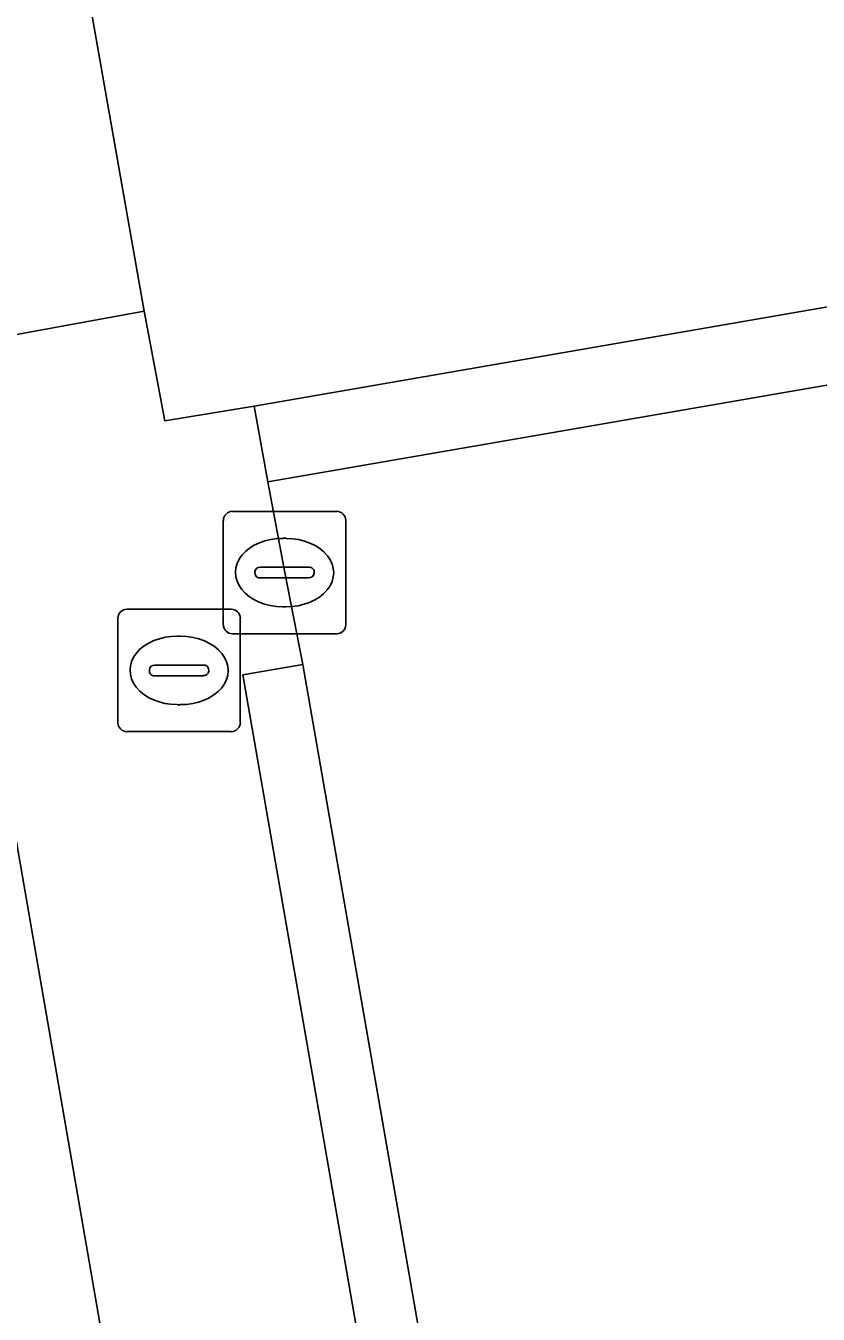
# Model space of a CAD drawing. Extents: x 162879 to 165540, y 384011 to 385181.
# Drawn here: x 164255.92 to 164262.4, y 384819.21 to 384829.73 of the extents above; entities that cross this region are included whole.
import ezdxf

# ---------------------------------------------------------------- set-up
doc = ezdxf.new("R2010")
doc.units = 0
for name, color, linetype in [('IMGEO_Brandkraan', 7, 'Continuous'), ('IMGEO_Kolk', 7, 'Continuous'), ('IMGEO_Parkeervlak_open', 7, 'Continuous'), ('IMGEO_Rijbaan_lokaal_open', 7, 'Continuous'), ('IMGEO_Voetpad_open', 7, 'Continuous')]:
    doc.layers.add(name, color=color, linetype=linetype)

msp = doc.modelspace()

# ---------------------------------------------------------------- linework, layer by layer
at = {"layer": 'IMGEO_Brandkraan'}
for p, q in [((164256.748, 384824.965), (164257.6, 384824.965)), ((164256.673, 384824.039), (164256.673, 384824.891)), ((164257.674, 384824.891), (164257.674, 384824.039)), ((164257.161, 384824.745), (164257.186, 384824.745)), ((164256.932, 384824.459), (164256.932, 384824.471)), ((164257.37, 384824.422), (164256.972, 384824.422)), ((164256.975, 384824.508), (164257.373, 384824.508)), ((164257.416, 384824.471), (164257.416, 384824.459)), ((164257.184, 384824.185), (164257.159, 384824.185)), ((164257.6, 384823.965), (164256.748, 384823.965))]:
    msp.add_line(p, q, dxfattribs=at)
for points in [[(164256.748, 384824.965), (164257.6, 384824.965)], [(164256.673, 384824.039), (164256.673, 384824.891)], [(164257.674, 384824.891), (164257.674, 384824.039)], [(164257.6, 384823.965), (164256.748, 384823.965)]]:
    msp.add_lwpolyline(points, dxfattribs=at)
for centre, radius, start, end in [((164256.75, 384824.889), 0.0765, 91.552, 178.448), ((164256.75, 384824.889), 0.0765, 91.552, 178.448), ((164257.598, 384824.889), 0.0765, 1.552, 88.448), ((164257.598, 384824.889), 0.0765, 1.552, 88.448), ((164256.972, 384824.468), 0.0403, 85.8775, 175.7526), ((164256.969, 384824.458), 0.0366, 178.938, 274.7102), ((164257.373, 384824.465), 0.043, 264.8664, 352.4533), ((164257.377, 384824.47), 0.0386, 1.7309, 96.639), ((164256.75, 384824.041), 0.0765, 181.552, 268.448), ((164256.75, 384824.041), 0.0765, 181.552, 268.448), ((164257.598, 384824.041), 0.0765, 271.552, 358.448), ((164257.598, 384824.041), 0.0765, 271.552, 358.448)]:
    msp.add_arc(centre, radius, start, end, dxfattribs=at)
for centre, major_axis, ratio, start_param, end_param in [((164257.16, 384824.465), (-0.387, 0.002), 0.722429, 4.712389, 7.853982), ((164257.185, 384824.465), (-0.39, 0.002), 0.717154, 1.570796, 4.712389)]:
    msp.add_ellipse(centre, major_axis=major_axis, ratio=ratio, start_param=start_param, end_param=end_param, dxfattribs=at)
at = {"layer": 'IMGEO_Kolk'}
for p, q in [((164257.535, 384824.838), (164257.535, 384825.69)), ((164257.61, 384825.764), (164258.462, 384825.764)), ((164258.536, 384825.69), (164258.536, 384824.838)), ((164258.023, 384825.544), (164258.048, 384825.544)), ((164257.794, 384825.258), (164257.794, 384825.27)), ((164257.837, 384825.307), (164258.235, 384825.307)), ((164258.278, 384825.27), (164258.278, 384825.258)), ((164258.232, 384825.221), (164257.834, 384825.221)), ((164258.046, 384824.984), (164258.021, 384824.984)), ((164258.462, 384824.764), (164257.61, 384824.764))]:
    msp.add_line(p, q, dxfattribs=at)
for points in [[(164257.535, 384824.838), (164257.535, 384825.69)], [(164257.61, 384825.764), (164258.462, 384825.764)], [(164258.536, 384825.69), (164258.536, 384824.838)], [(164258.462, 384824.764), (164257.61, 384824.764)]]:
    msp.add_lwpolyline(points, dxfattribs=at)
for centre, radius, start, end in [((164257.612, 384825.688), 0.0765, 91.552, 178.448), ((164257.612, 384825.688), 0.0765, 91.552, 178.448), ((164258.46, 384825.688), 0.0765, 1.552, 88.448), ((164258.46, 384825.688), 0.0765, 1.552, 88.448), ((164257.834, 384825.267), 0.0403, 85.8775, 175.7526), ((164257.831, 384825.257), 0.0366, 178.938, 274.7102), ((164258.235, 384825.264), 0.043, 264.8664, 352.4533), ((164258.239, 384825.269), 0.0386, 1.7309, 96.639), ((164257.612, 384824.84), 0.0765, 181.552, 268.448), ((164257.612, 384824.84), 0.0765, 181.552, 268.448), ((164258.46, 384824.84), 0.0765, 271.552, 358.448), ((164258.46, 384824.84), 0.0765, 271.552, 358.448)]:
    msp.add_arc(centre, radius, start, end, dxfattribs=at)
for centre, major_axis, ratio, start_param, end_param in [((164258.022, 384825.264), (-0.387, 0.002), 0.722429, 4.712389, 7.853982), ((164258.047, 384825.264), (-0.39, 0.002), 0.717154, 1.570796, 4.712389)]:
    msp.add_ellipse(centre, major_axis=major_axis, ratio=ratio, start_param=start_param, end_param=end_param, dxfattribs=at)
at = {"layer": 'IMGEO_Parkeervlak_open'}
msp.add_lwpolyline([(164258.159, 384809.718), (164255.662, 384824.101), (164252.163, 384823.492), (164262.281, 384766.149), (164265.357, 384766.674)], close=True, dxfattribs=at)
at = {"layer": 'IMGEO_Rijbaan_lokaal_open'}
msp.add_lwpolyline([(164272.823, 384840.695), (164271.324, 384840.426), (164260.356, 384838.505), (164258.19, 384838.111), (164255.807, 384837.686), (164255.094, 384837.565), (164256.889, 384827.399), (164257.057, 384826.504), (164257.787, 384826.624), (164262.678, 384827.47), (164262.513, 384828.539)], dxfattribs=at)
for points in [[(164262.678, 384827.47), (164257.787, 384826.624), (164257.898, 384826.005), (164262.749, 384826.844)], [(164267.481, 384771.123), (164268.044, 384767.862), (164272.869, 384768.704), (164272.745, 384769.52), (164270.331, 384783.216), (164269.734, 384786.693), (164269.489, 384788.14), (164265.86, 384808.847), (164262.874, 384826.128), (164262.749, 384826.844), (164257.898, 384826.005), (164258.038, 384825.265), (164258.186, 384824.513), (164261.775, 384803.928), (164265.515, 384782.371)], [(164267.481, 384771.123), (164265.515, 384782.371), (164261.775, 384803.928), (164258.186, 384824.513), (164257.694, 384824.428), (164266.989, 384771.038)]]:
    msp.add_lwpolyline(points, close=True, dxfattribs=at)
at = {"layer": 'IMGEO_Voetpad_open'}
msp.add_lwpolyline([(164258.19, 384838.111), (164257.178, 384843.886), (164254.074, 384843.342), (164253.865, 384844.508), (164248.727, 384843.603), (164249.146, 384840.598), (164250.731, 384831.617), (164251.643, 384826.441), (164256.889, 384827.399), (164255.094, 384837.565), (164255.807, 384837.686)], close=True, dxfattribs=at)
msp.add_lwpolyline([(164268.133, 384767.243), (164268.044, 384767.862), (164267.481, 384771.123), (164266.989, 384771.038), (164257.694, 384824.428), (164258.186, 384824.513), (164258.038, 384825.265), (164257.898, 384826.005), (164257.787, 384826.624), (164257.057, 384826.504), (164256.889, 384827.399), (164251.643, 384826.441), (164252.163, 384823.492), (164255.662, 384824.101), (164258.159, 384809.718), (164265.357, 384766.674), (164265.925, 384763.281), (164266.163, 384761.857), (164266.176, 384761.782), (164266.575, 384759.396)], dxfattribs=at)

doc.saveas('drawing.dxf')
